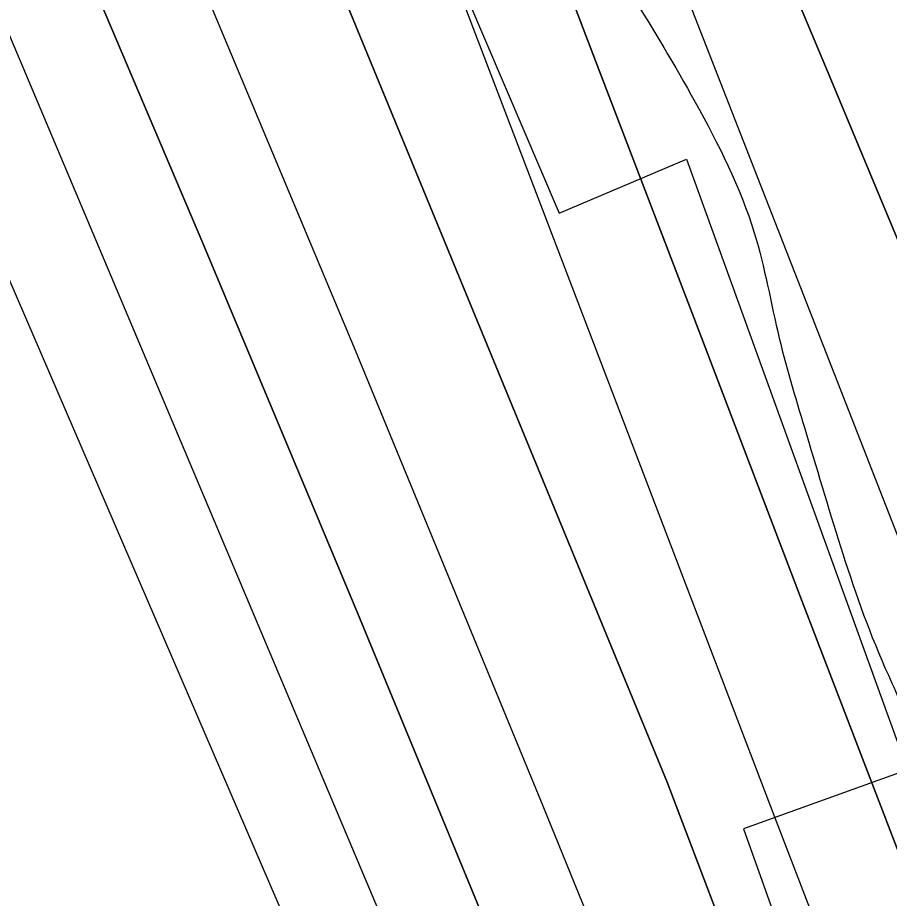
# Model space of a CAD drawing. Extents: x 3355724 to 3393621, y 594744 to 620174.
# Drawn here: x 3384332.6 to 3384471.8, y 603789.7 to 603930.2 of the extents above; entities that cross this region are included whole.
import ezdxf

# ---------------------------------------------------------------- set-up
doc = ezdxf.new("R2010")
doc.units = 0
for name, color, linetype in [('V-RIVR-EDGE', 7, 'Continuous'), ('V-RRAP-RVMT', 7, 'Continuous'), ('V-TOPO-DPTH', 7, 'Continuous'), ('V-TOPO-MINR', 7, 'Continuous'), ('V-TOPO-WATR', 7, 'Continuous')]:
    doc.layers.add(name, color=color, linetype=linetype)

msp = doc.modelspace()

# ---------------------------------------------------------------- linework, layer by layer
at = {"layer": 'V-RIVR-EDGE'}
msp.add_spline([(3382685.21, 606951.82), (3382699.41, 606928.39), (3382711.81, 606916.3), (3382716.9, 606906.05), (3382724.91, 606891.77), (3382727.45, 606882.99), (3382735.47, 606874.56), (3382743.12, 606862.48), (3382749.66, 606847.84), (3382757.66, 606833.2), (3382769.68, 606814.16), (3382782.05, 606791.1), (3382790.05, 606772.81), (3382795.49, 606757.44), (3382803.86, 606738.78), (3382815.86, 606716.08), (3382832.97, 606684.6), (3382843.14, 606660.09), (3382859.52, 606629.71), (3382875.17, 606604.81), (3382892.66, 606579.18), (3382909.77, 606553.18), (3382929.07, 606522.43), (3382946.92, 606497.16), (3382961.85, 606475.92), (3382973.16, 606466.75), (3382978.63, 606458.7), (3382989.19, 606442.59), (3382998.29, 606426.48), (3383008.12, 606410.74), (3383014.67, 606399.39), (3383025.61, 606390.23), (3383035.45, 606378.87), (3383042.38, 606369.71), (3383049.66, 606356.54), (3383077.35, 606319.55), (3383102.48, 606284.03), (3383117.05, 606263.15), (3383116.67, 606258.04), (3383121.77, 606250.71), (3383131.61, 606238.99), (3383143.64, 606222.15), (3383154.19, 606202.75), (3383171.3, 606174.92), (3383191.32, 606140.51), (3383212.06, 606099.52), (3383234.24, 606053.04), (3383253.52, 606014.97), (3383268.81, 605988.25), (3383282.64, 605965.55), (3383296.11, 605942.49), (3383311.03, 605917.6), (3383331.43, 605885.38), (3383347.45, 605861.21), (3383359.46, 605839.98), (3383382.76, 605801.54), (3383403.87, 605764.93), (3383419.51, 605733.82), (3383436.64, 605710.75), (3383464.33, 605675.59), (3383488.38, 605644.46), (3383503.69, 605625.05), (3383518.63, 605606.37), (3383529.55, 605590.26), (3383543.77, 605575.6), (3383545.23, 605570.84), (3383546.67, 605564.62), (3383550.31, 605557.3), (3383561.99, 605549.6), (3383575.12, 605539.33), (3383595.9, 605513.69), (3383606.83, 605500.87), (3383607.91, 605493.92), (3383610.43, 605479.66), (3383611.87, 605471.25), (3383616.97, 605461), (3383626.05, 605438.68), (3383628.92, 605416.37), (3383634.35, 605396.99), (3383636.16, 605387.48), (3383637.95, 605374.31), (3383643.05, 605364.07), (3383654.34, 605347.59), (3383664.16, 605328.56), (3383678.7, 605295.99), (3383684.48, 605268.55), (3383701.54, 605220.26), (3383711.72, 605194.65), (3383714.97, 605180.02), (3383724.03, 605149.29), (3383729.84, 605134.29), (3383736.02, 605118.55), (3383753.85, 605084.88), (3383770.61, 605064.73), (3383787.39, 605048.97), (3383790.65, 605036.53), (3383801.19, 605013.11), (3383814.64, 604980.55), (3383827.35, 604948.71), (3383833.53, 604932.98), (3383843.72, 604917.23), (3383863.03, 604890.5), (3383884.52, 604857.18), (3383935.15, 604783.58), (3383963.9, 604731.6), (3383993.72, 604668.66), (3384000.98, 604651.46), (3384017.36, 604619.61), (3384032.99, 604587.04), (3384044.65, 604571.29), (3384055.58, 604554.09), (3384071.58, 604521.15), (3384078.47, 604500.29), (3384081.72, 604484.57), (3384087.91, 604472.12), (3384096.65, 604460.77), (3384103.21, 604452.35), (3384105.38, 604442.47), (3384107.19, 604435.89), (3384108.65, 604434.42), (3384114.86, 604433.67), (3384119.61, 604430.74), (3384126.53, 604421.95), (3384146.92, 604390.46), (3384166.94, 604355.68), (3384183.33, 604328.23), (3384207.01, 604298.92), (3384223.4, 604274.03), (3384250.33, 604225.34), (3384273.98, 604179.96), (3384293.99, 604141.52), (3384308.54, 604112.61), (3384320.91, 604089.55), (3384332.21, 604075.63), (3384335.85, 604069.04), (3384345.31, 604053.3), (3384348.96, 604047.81), (3384362.08, 604034.98), (3384372.29, 604022.89), (3384383.95, 604005.68), (3384390.13, 603992.87), (3384406.16, 603972.36), (3384417.09, 603955.15), (3384430.56, 603933.92), (3384440.75, 603916.71), (3384450.2, 603895.85), (3384454.18, 603879.03), (3384458.53, 603863.66), (3384464.33, 603844.64), (3384471.6, 603825.25), (3384474.86, 603815.01), (3384473.74, 603806.6), (3384477.73, 603791.24), (3384479.17, 603782.1), (3384477.68, 603771.13), (3384476.19, 603762), (3384476.16, 603748.84), (3384481.96, 603727.62), (3384486.67, 603712.26), (3384487.01, 603701.29), (3384486.95, 603678.63), (3384496.34, 603629.99), (3384507.57, 603590.84), (3384519.55, 603555.72), (3384533.36, 603523.52), (3384552.63, 603483.63), (3384569.02, 603455.8), (3384585.77, 603432.73), (3384604.35, 603404.54), (3384620.73, 603379.64), (3384633.81, 603347.08), (3384649.05, 603299.88), (3384654.82, 603268.07), (3384673.29, 603196.37), (3384684.48, 603140.78), (3384695.35, 603099.81), (3384709.16, 603067.61), (3384721.89, 603042.36), (3384733.52, 603015.64), (3384746.6, 602984.9), (3384754.96, 602962.22), (3384756.77, 602956), (3384760.42, 602955.99), (3384764.43, 602951.23), (3384767.66, 602926.73), (3384780.31, 602867.11), (3384791.19, 602833.82), (3384810.8, 602780.4), (3384832.95, 602721.86), (3384845.31, 602691.49), (3384855.14, 602674.65), (3384859.48, 602657.82), (3384867.48, 602641.72), (3384876.95, 602624.52), (3384884.56, 602600.74), (3384894, 602572.2), (3384900.51, 602546.96), (3384906.68, 602528.3), (3384922.67, 602491.34), (3384928.84, 602472.32), (3384931.72, 602454.03), (3384931.31, 602436.86), (3384923.24, 602425.18), (3384917.01, 602416.05), (3384910.77, 602406.93), (3384908.17, 602392.32), (3384903.03, 602383.19), (3384897.53, 602375.89), (3384886.53, 602362.03), (3384870.35, 602324.05), (3384866.3, 602310.9), (3384859.67, 602289.35), (3384857.45, 602280.22), (3384853.41, 602271.82), (3384850.08, 602256.47), (3384849.29, 602231.99), (3384850.71, 602216.63), (3384853.24, 602202.37), (3384853.6, 602202.37), (3384862.01, 602201.25), (3384874.06, 602196.47), (3384877.35, 602195.36), (3384877.34, 602192.44), (3384871.47, 602184.04), (3384871.09, 602180.39), (3384872.91, 602176.73), (3384876.19, 602170.87), (3384874.71, 602165.03), (3384869.57, 602153.71), (3384865.53, 602149.33), (3384862.96, 602143.12), (3384862.95, 602137.64), (3384862.94, 602133.25), (3384868.04, 602129.59), (3384875.7, 602122.99), (3384878.97, 602114.94), (3384881.88, 602107.25), (3384886.98, 602100.66), (3384894.28, 602096.99), (3384896.47, 602092.23), (3384897.16, 602079.43), (3384899.7, 602068.09), (3384904.78, 602054.92), (3384914.25, 602039.55), (3384933.2, 602016.83), (3384944.85, 601998.16), (3384955.39, 601973.28), (3384961.88, 601937.81), (3384969.47, 601901.96), (3384976.33, 601868.68), (3384986.49, 601837.58), (3384990.84, 601821.49), (3384996.23, 601784.56), (3385007.4, 601717.27), (3385010.62, 601690.57), (3385019.64, 601642.3), (3385024.34, 601622.91), (3385033.39, 601587.07), (3385047.89, 601537.32), (3385059.82, 601482.82), (3385064.15, 601458.68), (3385063.72, 601433.83), (3385064.77, 601415.91), (3385066.9, 601389.22), (3385067.94, 601365.09), (3385069.01, 601353.39), (3385072.63, 601339.86), (3385083.54, 601316.8), (3385087.91, 601310.58), (3385095.57, 601305.08), (3385098.12, 601299.59), (3385101.76, 601293.73), (3385102.48, 601288.97), (3385102.47, 601285.68), (3385105.76, 601284.58), (3385109.77, 601282.38), (3385109.77, 601280.91), (3385112.69, 601280.54), (3385119.64, 601280.52), (3385121.82, 601278.33), (3385122.16, 601265.16), (3385118.12, 601257.13), (3385117.74, 601251.29), (3385118.07, 601238.12), (3385119.82, 601205.59), (3385117.98, 601200.84), (3385117.59, 601193.89), (3385120.87, 601189.13), (3385123.07, 601189.13), (3385128.55, 601189.11), (3385132.2, 601189.11), (3385142.79, 601181.77), (3385148.98, 601172.98), (3385150.77, 601159.45), (3385150.36, 601141.54), (3385148.53, 601137.52), (3385144.86, 601132.78), (3385144.11, 601125.84), (3385146.29, 601119.98), (3385150.3, 601115.59), (3385159.79, 601111.18), (3385160.15, 601107.15), (3385154.66, 601103.88), (3385152.82, 601099.13), (3385152.8, 601092.92), (3385153.51, 601084.87), (3385156.79, 601080.11), (3385159.35, 601079.37), (3385173.25, 601082.26), (3385173.24, 601080.8), (3385172.83, 601061.43), (3385176.06, 601037.66), (3385178.96, 601025.59), (3385186.95, 601006.93), (3385193.5, 600994.85), (3385202.97, 600979.84), (3385216.45, 600962.26), (3385223.73, 600947.98), (3385225.88, 600931.16), (3385225.81, 600905.57), (3385225.42, 600892.05), (3385233.05, 600875.58), (3385237.39, 600855.47), (3385241.34, 600826.58), (3385242.36, 600796.6), (3385245.51, 600741.39), (3385245.8, 600708.86), (3385249.65, 600639.4), (3385250.27, 600596.62), (3385259.56, 600509.6), (3385266.36, 600451.1), (3385277.49, 600369.19), (3385281.77, 600323.48), (3385282.73, 600271.57), (3385283.38, 600237.21), (3385284.31, 600195.07)], degree=3, dxfattribs=at)
at = {"layer": 'V-RRAP-RVMT'}
msp.add_lwpolyline([(3384372.36, 604008.26), (3384419.03, 603898.98), (3384439.39, 603907.59), (3384474.67, 603810.18), (3384448.49, 603800.75), (3384492.55, 603677.34), (3384479.91, 603672.73), (3384523.34, 603551.12), (3384520.3, 603550.02), (3384552.46, 603460.14)], dxfattribs=at)
at = {"layer": 'V-TOPO-DPTH'}
for points in [[(3383778.01, 605138.06), (3383960.19, 604781.72), (3383966.96, 604768.08), (3383973.75, 604756.15), (3384183.09, 604368.24), (3384259.37, 604230.97), (3384273.77, 604200.28), (3384280.54, 604184.09), (3384313.54, 604101.42), (3384345.72, 604028.12), (3384436.27, 603808.23), (3384514.1, 603603.7), (3384523.42, 603584.1), (3384529.34, 603568.76), (3384540.32, 603534.67), (3384693.42, 603129.02)], [(3383778.01, 605138.06), (3383960.19, 604781.72), (3383966.96, 604768.08), (3383973.75, 604756.15), (3384183.09, 604368.24), (3384259.37, 604230.97), (3384273.77, 604200.28), (3384280.54, 604184.09), (3384313.54, 604101.42), (3384345.72, 604028.12), (3384436.27, 603808.23), (3384514.1, 603603.7), (3384523.42, 603584.1), (3384529.34, 603568.76), (3384540.32, 603534.67), (3384693.42, 603129.02)], [(3384528.17, 603486.84), (3384501.38, 603556.28), (3384496.7, 603568.28), (3384491.97, 603580.26), (3384487.15, 603592.21), (3384482.28, 603604.13), (3384386.85, 603835.23), (3384362.2, 603894.18), (3384337.22, 603952.98), (3384311.71, 604011.55), (3384285.87, 604069.98), (3384249.66, 604150.88), (3384241.49, 604168.67), (3384233.1, 604186.35), (3384224.36, 604203.87), (3384215.41, 604221.28), (3384051.95, 604531.63)], [(3384178.43, 604518.65), (3384306.82, 604274.55), (3384317.03, 604254.59), (3384326.93, 604234.49), (3384336.37, 604214.17), (3384345.51, 604193.7), (3384382, 604109.41), (3384409, 604046.63), (3384435.79, 603983.75), (3384462.28, 603920.74), (3384488.55, 603857.65), (3384559.16, 603686.89), (3384573.05, 603653.93), (3384587.25, 603621.1), (3384601.9, 603588.48), (3384616.86, 603555.98)], [(3384616.86, 603555.98), (3384601.9, 603588.48), (3384587.25, 603621.1), (3384573.05, 603653.93), (3384559.16, 603686.89), (3384488.55, 603857.65), (3384462.28, 603920.74), (3384435.79, 603983.75), (3384409, 604046.63), (3384382, 604109.41), (3384345.51, 604193.7), (3384336.37, 604214.17), (3384326.93, 604234.49), (3384317.03, 604254.59), (3384306.82, 604274.55), (3384178.43, 604518.65)], [(3384600.37, 603472.81), (3384582.77, 603516.57), (3384552.84, 603591.47), (3384550.32, 603597.83), (3384547.8, 603604.18), (3384545.3, 603610.55), (3384542.8, 603616.91), (3384535.59, 603635.43), (3384529.51, 603651.06), (3384523.44, 603666.7), (3384517.38, 603682.35), (3384511.35, 603698), (3384490.47, 603752.19), (3384474.02, 603794.95), (3384457.6, 603837.72), (3384441.23, 603880.51), (3384424.87, 603923.3), (3384372.45, 604060.69), (3384361.77, 604087.98)], [(3384600.37, 603472.81), (3384582.77, 603516.57), (3384552.84, 603591.47), (3384550.32, 603597.83), (3384547.8, 603604.18), (3384545.3, 603610.55), (3384542.8, 603616.91), (3384535.59, 603635.43), (3384529.51, 603651.06), (3384523.44, 603666.7), (3384517.38, 603682.35), (3384511.35, 603698), (3384490.47, 603752.19), (3384474.02, 603794.95), (3384457.6, 603837.72), (3384441.23, 603880.51), (3384424.87, 603923.3), (3384372.45, 604060.69), (3384361.77, 604087.98)]]:
    msp.add_lwpolyline(points, dxfattribs=at)
at = {"layer": 'V-TOPO-MINR'}
for points in [[(3383591.95, 605396.15), (3383890.96, 604721.26), (3383899.16, 604706.98), (3384063.56, 604426.94), (3384088, 604384.91), (3384112.2, 604342.75), (3384136.05, 604300.39), (3384159.66, 604257.9), (3384202.35, 604180.31), (3384204.4, 604176.49), (3384206.4, 604172.64), (3384208.33, 604168.76), (3384210.2, 604164.85), (3384219.98, 604143.96), (3384226.63, 604129.56), (3384233.21, 604115.11), (3384239.64, 604100.61), (3384246, 604086.07), (3384468.5, 603570.25), (3384608.71, 603164.43)], [(3384039.5, 604736.24), (3384300.16, 604254.31), (3384307.12, 604241.09), (3384313.87, 604227.78), (3384320.32, 604214.31), (3384326.56, 604200.74), (3384354.25, 604138.72), (3384373.87, 604093.94), (3384393.06, 604048.97), (3384411.62, 604003.74), (3384429.74, 603958.33), (3384555.05, 603637.86), (3384560.21, 603624.79), (3384565.44, 603611.74), (3384570.76, 603598.73), (3384576.14, 603585.74), (3384581.6, 603572.8), (3384587.13, 603559.87), (3384592.75, 603546.99), (3384598.42, 603534.13), (3384757.11, 603177.76)], [(3383929.81, 604715.02), (3384208.2, 604198.98), (3384213.47, 604188.98), (3384218.63, 604178.92), (3384223.6, 604168.77), (3384228.45, 604158.55), (3384252.93, 604105.76), (3384269.74, 604069.03), (3384286.28, 604032.17), (3384302.44, 603995.15), (3384318.34, 603958.01), (3384475.06, 603586.61), (3384477.46, 603580.84), (3384479.83, 603575.06), (3384482.15, 603569.26), (3384484.44, 603563.44), (3384497.76, 603529.11), (3384506.56, 603506.07)], [(3384051.95, 604531.63), (3384215.41, 604221.28), (3384224.36, 604203.87), (3384233.1, 604186.35), (3384241.49, 604168.67), (3384249.66, 604150.88), (3384285.87, 604069.98), (3384311.71, 604011.55), (3384337.22, 603952.98), (3384362.2, 603894.18), (3384386.85, 603835.23), (3384482.28, 603604.13), (3384487.15, 603592.21), (3384491.97, 603580.26), (3384496.7, 603568.28), (3384501.38, 603556.28), (3384528.17, 603486.84)], [(3384178.43, 604518.65), (3384306.82, 604274.55), (3384317.03, 604254.59), (3384326.93, 604234.49), (3384336.37, 604214.17), (3384345.51, 604193.7), (3384382, 604109.41), (3384409, 604046.63), (3384435.79, 603983.75), (3384462.28, 603920.74), (3384488.55, 603857.65), (3384559.16, 603686.89), (3384573.05, 603653.93), (3384587.25, 603621.1), (3384601.9, 603588.48), (3384616.86, 603555.98)], [(3384118.78, 604453.99), (3384152.25, 604389.59), (3384185.44, 604325.04), (3384224.54, 604248.36), (3384237.69, 604221.91), (3384250.47, 604195.29), (3384262.7, 604168.41), (3384274.57, 604141.37), (3384325.46, 604022.06), (3384356.11, 603949.65), (3384386.47, 603877.13), (3384416.42, 603804.44), (3384446.09, 603731.64), (3384490.1, 603622.76), (3384497.51, 603604.29), (3384504.86, 603585.79), (3384512.11, 603567.25), (3384519.3, 603548.69), (3384575.97, 603401.2)], [(3384361.77, 604087.98), (3384372.45, 604060.69), (3384424.87, 603923.3), (3384441.23, 603880.51), (3384457.6, 603837.72), (3384474.02, 603794.95), (3384490.47, 603752.19), (3384511.35, 603698), (3384517.38, 603682.35), (3384523.44, 603666.7), (3384529.51, 603651.06), (3384535.59, 603635.43), (3384542.8, 603616.91), (3384545.3, 603610.55), (3384547.8, 603604.18), (3384550.32, 603597.83), (3384552.84, 603591.47), (3384582.77, 603516.57), (3384600.37, 603472.81)], [(3384350.84, 604071.15), (3384359.27, 604049.07), (3384453.18, 603803.37), (3384466.34, 603769.05), (3384479.54, 603734.76), (3384492.8, 603700.49), (3384506.12, 603666.24), (3384507.37, 603663.02), (3384520.06, 603630.38), (3384532.72, 603597.73), (3384545.32, 603565.05), (3384557.89, 603532.36), (3384712.53, 603129.2)]]:
    msp.add_lwpolyline(points, dxfattribs=at)
at = {"layer": 'V-TOPO-WATR'}
msp.add_lwpolyline([(3384693.42, 603129.02), (3384540.32, 603534.67), (3384529.34, 603568.76), (3384523.42, 603584.1), (3384514.1, 603603.7), (3384436.27, 603808.23), (3384345.72, 604028.12), (3384313.54, 604101.42), (3384280.54, 604184.09), (3384273.77, 604200.28), (3384259.37, 604230.97), (3384183.09, 604368.24), (3383973.75, 604756.15), (3383966.96, 604768.08), (3383960.19, 604781.72), (3383778.01, 605138.06)], dxfattribs=at)

doc.saveas('drawing.dxf')
